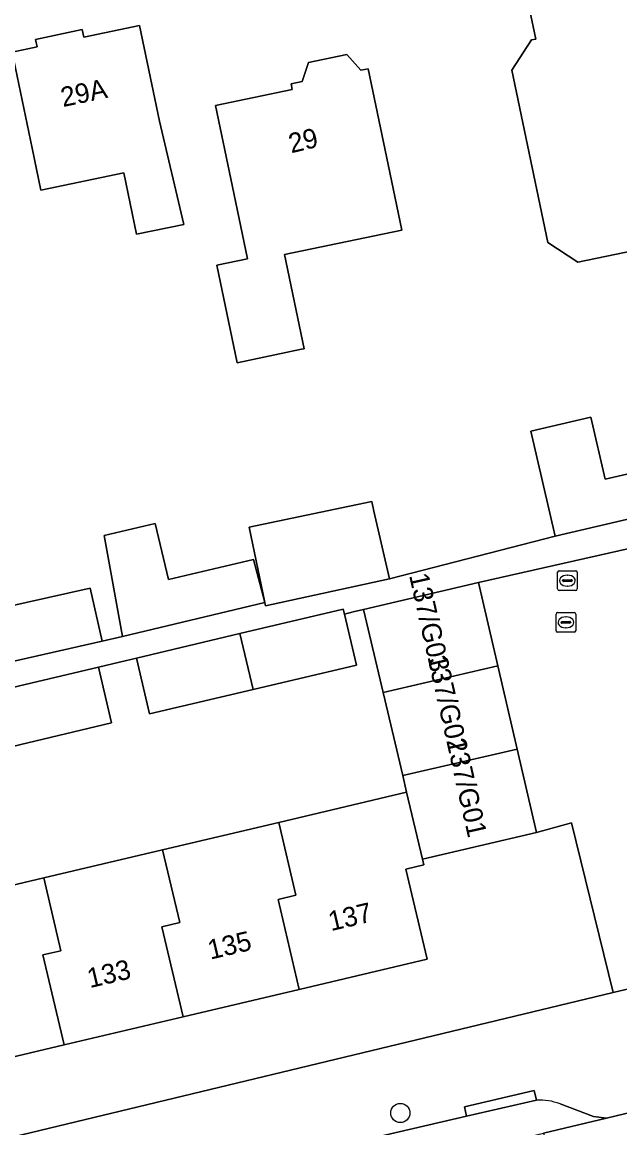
# Model space of a CAD drawing. Extents: x 162989 to 165008, y 383432 to 384338.
# Drawn here: x 164115.4 to 164145.9, y 384112.1 to 384168.5 of the extents above; entities that cross this region are included whole.
import ezdxf

# ---------------------------------------------------------------- set-up
doc = ezdxf.new("R2010")
doc.units = 0
for name, color, linetype in [('IMGEO_Boom', 7, 'Continuous'), ('IMGEO_Erf', 7, 'Continuous'), ('IMGEO_Kolk', 7, 'Continuous'), ('IMGEO_Pand', 7, 'Continuous'), ('IMGEO_Pand_nummerreeks', 7, 'Continuous'), ('IMGEO_Parkeervlak_open', 7, 'Continuous'), ('IMGEO_Rijbaan_lokaal_open', 7, 'Continuous'), ('IMGEO_Rioolput', 7, 'Continuous'), ('IMGEO_Voetpad_open', 7, 'Continuous')]:
    doc.layers.add(name, color=color, linetype=linetype)

msp = doc.modelspace()

# ---------------------------------------------------------------- linework, layer by layer
at = {"layer": 'IMGEO_Boom'}
msp.add_circle((164134.723, 384112.833), 0.489, dxfattribs=at)
at = {"layer": 'IMGEO_Erf'}
for points in [[(164153.036, 384159.353), (164149.449, 384158.608), (164149.176, 384159.914), (164149.048, 384159.887), (164149.549, 384157.486), (164143.795, 384156.284), (164142.257, 384157.29), (164140.416, 384166.1), (164141.422, 384167.638), (164141.638, 384167.683), (164140.676, 384172.284)], [(164113.464, 384138.423), (164118.873, 384139.637), (164119.482, 384136.926), (164120.525, 384137.176), (164119.594, 384142.323), (164122.204, 384142.943), (164122.884, 384140.078), (164127.217, 384141.108), (164127.797, 384138.904), (164126.993, 384142.749), (164131.39, 384143.668), (164133.262, 384144.059), (164133.373, 384143.576), (164134.173, 384140.11), (164142.633, 384142.297), (164141.394, 384147.663), (164144.457, 384148.37), (164145.187, 384145.207), (164151.829, 384146.741)], [(164110.326, 384123.377), (164116.505, 384124.836), (164122.576, 384126.27), (164128.516, 384127.673), (164135.044, 384129.215), (164134.844, 384130.063), (164133.841, 384134.315), (164132.842, 384138.547), (164132.308, 384138.421), (164131.869, 384138.317), (164132.484, 384135.713), (164127.2, 384134.464), (164121.915, 384133.214), (164121.242, 384136.065), (164120.383, 384135.862), (164119.296, 384135.605), (164119.969, 384132.753), (164114.91, 384131.557)], [(164108.511, 384110.062), (164145.589, 384118.98), (164143.471, 384127.657), (164141.674, 384127.16), (164135.853, 384125.79), (164135.921, 384125.499), (164135.006, 384125.283), (164136.092, 384120.688), (164129.562, 384119.146), (164123.622, 384117.743), (164117.551, 384116.309), (164111.371, 384114.849)]]:
    msp.add_lwpolyline(points, dxfattribs=at)
for points in [[(164116.359, 384159.965), (164115.909, 384162.118), (164114.886, 384167.012), (164116.167, 384167.279), (164116.085, 384167.668), (164118.464, 384168.165), (164118.544, 384167.784), (164121.393, 384168.38), (164122.416, 384163.487), (164123.659, 384158.22), (164121.246, 384157.716), (164120.591, 384160.849)], [(164126.302, 384159.411), (164125.283, 384164.285), (164129.2, 384165.103), (164129.137, 384165.401), (164129.714, 384165.521), (164130.033, 384166.493), (164131.985, 384166.901), (164132.708, 384166.092), (164133.082, 384166.17), (164134.105, 384161.276), (164134.805, 384157.93), (164128.81, 384156.677), (164129.817, 384151.859), (164129.681, 384151.841), (164126.387, 384151.142), (164125.343, 384156.131), (164126.919, 384156.46)]]:
    msp.add_lwpolyline(points, close=True, dxfattribs=at)
at = {"layer": 'IMGEO_Kolk'}
for p, q in [((164142.682, 384137.466), (164142.682, 384138.318)), ((164142.757, 384138.392), (164143.609, 384138.392)), ((164143.17, 384138.172), (164143.195, 384138.172)), ((164143.683, 384138.318), (164143.683, 384137.466)), ((164142.941, 384137.886), (164142.941, 384137.898)), ((164143.379, 384137.849), (164142.981, 384137.849)), ((164142.984, 384137.935), (164143.382, 384137.935)), ((164143.193, 384137.612), (164143.168, 384137.612)), ((164143.425, 384137.898), (164143.425, 384137.886)), ((164143.609, 384137.392), (164142.757, 384137.392))]:
    msp.add_line(p, q, dxfattribs=at)
for points in [[(164142.682, 384137.466), (164142.682, 384138.318)], [(164142.757, 384138.392), (164143.609, 384138.392)], [(164143.683, 384138.318), (164143.683, 384137.466)], [(164143.609, 384137.392), (164142.757, 384137.392)]]:
    msp.add_lwpolyline(points, dxfattribs=at)
for centre, radius, start, end in [((164142.759, 384138.316), 0.0765, 91.552, 178.448), ((164142.759, 384138.316), 0.0765, 91.552, 178.448), ((164143.607, 384138.316), 0.0765, 1.552, 88.448), ((164143.607, 384138.316), 0.0765, 1.552, 88.448), ((164142.759, 384137.468), 0.0765, 181.552, 268.448), ((164142.759, 384137.468), 0.0765, 181.552, 268.448), ((164142.981, 384137.895), 0.0403, 85.8775, 175.7526), ((164142.978, 384137.885), 0.0366, 178.938, 274.7102), ((164143.382, 384137.892), 0.043, 264.8664, 352.4533), ((164143.386, 384137.897), 0.0386, 1.7309, 96.639), ((164143.607, 384137.468), 0.0765, 271.552, 358.448), ((164143.607, 384137.468), 0.0765, 271.552, 358.448)]:
    msp.add_arc(centre, radius, start, end, dxfattribs=at)
for centre, major_axis, ratio, start_param, end_param in [((164143.169, 384137.892), (-0.387, 0.002), 0.722429, 4.712389, 7.853982), ((164143.194, 384137.892), (-0.39, 0.002), 0.717154, 1.570796, 4.712389)]:
    msp.add_ellipse(centre, major_axis=major_axis, ratio=ratio, start_param=start_param, end_param=end_param, dxfattribs=at)
at = {"layer": 'IMGEO_Pand'}
for points in [[(164146.342, 384173.468), (164140.676, 384172.284), (164141.638, 384167.683), (164141.422, 384167.638), (164140.416, 384166.1), (164142.257, 384157.29), (164143.795, 384156.284), (164149.549, 384157.486), (164149.048, 384159.887), (164149.176, 384159.914)], [(164122.416, 384163.487), (164121.393, 384168.38), (164118.544, 384167.784), (164118.464, 384168.165), (164116.085, 384167.668), (164116.167, 384167.279), (164114.886, 384167.012), (164115.909, 384162.118), (164116.359, 384159.965), (164120.591, 384160.849), (164121.246, 384157.716), (164123.659, 384158.22)], [(164128.81, 384156.677), (164134.805, 384157.93), (164134.105, 384161.276), (164133.082, 384166.17), (164132.708, 384166.092), (164131.985, 384166.901), (164130.033, 384166.493), (164129.714, 384165.521), (164129.137, 384165.401), (164129.2, 384165.103), (164125.283, 384164.285), (164126.302, 384159.411), (164126.919, 384156.46), (164125.343, 384156.131), (164126.387, 384151.142), (164129.681, 384151.841), (164129.817, 384151.859)], [(164151.829, 384146.741), (164145.187, 384145.207), (164144.457, 384148.37), (164141.394, 384147.663), (164142.633, 384142.297), (164146.062, 384143.089), (164152.338, 384144.539), (164152.301, 384144.699)], [(164133.373, 384143.576), (164133.262, 384144.059), (164131.39, 384143.668), (164126.993, 384142.749), (164127.797, 384138.904), (164127.831, 384138.742), (164134.173, 384140.11)], [(164120.525, 384137.176), (164127.797, 384138.904), (164127.217, 384141.108), (164122.884, 384140.078), (164122.204, 384142.943), (164119.594, 384142.323)], [(164139.702, 384135.673), (164138.716, 384139.929), (164132.842, 384138.547), (164133.841, 384134.315)], [(164113.983, 384135.692), (164119.482, 384136.926), (164118.873, 384139.637), (164113.464, 384138.423)], [(164131.869, 384138.317), (164131.81, 384138.565), (164126.528, 384137.316), (164127.2, 384134.464), (164132.484, 384135.713)], [(164126.528, 384137.316), (164121.242, 384136.065), (164121.915, 384133.214), (164127.2, 384134.464)], [(164119.296, 384135.605), (164114.238, 384134.409), (164114.91, 384131.557), (164119.969, 384132.753)], [(164139.702, 384135.673), (164133.841, 384134.315), (164134.844, 384130.063), (164140.688, 384131.416)], [(164140.688, 384131.416), (164134.844, 384130.063), (164135.044, 384129.215), (164135.853, 384125.79), (164141.674, 384127.16)], [(164129.562, 384119.146), (164136.092, 384120.688), (164135.006, 384125.283), (164135.921, 384125.499), (164135.853, 384125.79), (164135.044, 384129.215), (164128.516, 384127.673), (164129.391, 384123.958), (164128.476, 384123.743)], [(164122.576, 384126.27), (164123.451, 384122.555), (164122.536, 384122.34), (164123.622, 384117.743), (164129.562, 384119.146), (164128.476, 384123.743), (164129.391, 384123.958), (164128.516, 384127.673)], [(164122.576, 384126.27), (164116.505, 384124.836), (164117.38, 384121.121), (164116.465, 384120.906), (164117.551, 384116.309), (164123.622, 384117.743), (164122.536, 384122.34), (164123.451, 384122.555)], [(164111.371, 384114.849), (164117.551, 384116.309), (164116.465, 384120.906), (164117.38, 384121.121), (164116.505, 384124.836), (164110.326, 384123.377), (164111.201, 384119.661), (164110.286, 384119.446)]]:
    msp.add_lwpolyline(points, close=True, dxfattribs=at)
at = {"layer": 'IMGEO_Parkeervlak_open'}
for points in [[(164053.942, 384090.968), (164057.368, 384091.778), (164109.462, 384104.102), (164142.035, 384111.808), (164145.251, 384112.569), (164144.592, 384112.659), (164142.884, 384113.298)], [(164141.673, 384113.491), (164138.108, 384112.663), (164109.015, 384105.907), (164056.796, 384093.781)]]:
    msp.add_lwpolyline(points, dxfattribs=at)
msp.add_arc((164141.808, 384110.442), 3.052, 69.3544, 92.5352, dxfattribs=at)
at = {"layer": 'IMGEO_Rijbaan_lokaal_open'}
for points in [[(164141.674, 384127.16), (164143.471, 384127.657), (164145.589, 384118.98), (164149.697, 384119.951), (164147.579, 384128.651), (164149.426, 384129.139), (164148.666, 384132.291), (164147.919, 384135.39), (164147.171, 384138.49), (164146.407, 384141.659), (164138.716, 384139.929), (164139.702, 384135.673), (164140.688, 384131.416)], [(164146.729, 384112.921), (164145.678, 384112.672), (164145.251, 384112.569), (164142.035, 384111.808), (164143.674, 384105.076), (164148.372, 384106.191)]]:
    msp.add_lwpolyline(points, close=True, dxfattribs=at)
at = {"layer": 'IMGEO_Rioolput'}
for p, q in [((164142.757, 384139.596), (164142.757, 384140.448)), ((164142.832, 384140.522), (164143.684, 384140.522)), ((164143.245, 384140.302), (164143.27, 384140.302)), ((164143.758, 384140.448), (164143.758, 384139.596)), ((164143.016, 384140.016), (164143.016, 384140.028)), ((164143.454, 384139.979), (164143.056, 384139.979)), ((164143.059, 384140.065), (164143.457, 384140.065)), ((164143.268, 384139.742), (164143.243, 384139.742)), ((164143.5, 384140.028), (164143.5, 384140.016)), ((164143.684, 384139.522), (164142.832, 384139.522))]:
    msp.add_line(p, q, dxfattribs=at)
for points in [[(164142.757, 384139.596), (164142.757, 384140.448)], [(164142.832, 384140.522), (164143.684, 384140.522)], [(164143.758, 384140.448), (164143.758, 384139.596)], [(164143.684, 384139.522), (164142.832, 384139.522)]]:
    msp.add_lwpolyline(points, dxfattribs=at)
for centre, radius, start, end in [((164142.834, 384140.446), 0.0765, 91.552, 178.448), ((164142.834, 384140.446), 0.0765, 91.552, 178.448), ((164143.682, 384140.446), 0.0765, 1.552, 88.448), ((164143.682, 384140.446), 0.0765, 1.552, 88.448), ((164143.056, 384140.025), 0.0403, 85.8775, 175.7526), ((164143.053, 384140.015), 0.0366, 178.938, 274.7102), ((164143.457, 384140.022), 0.043, 264.8664, 352.4533), ((164143.461, 384140.027), 0.0386, 1.7309, 96.639), ((164142.834, 384139.598), 0.0765, 181.552, 268.448), ((164142.834, 384139.598), 0.0765, 181.552, 268.448), ((164143.682, 384139.598), 0.0765, 271.552, 358.448), ((164143.682, 384139.598), 0.0765, 271.552, 358.448)]:
    msp.add_arc(centre, radius, start, end, dxfattribs=at)
for centre, major_axis, ratio, start_param, end_param in [((164143.244, 384140.022), (-0.387, 0.002), 0.722429, 4.712389, 7.853982), ((164143.269, 384140.022), (-0.39, 0.002), 0.717154, 1.570796, 4.712389)]:
    msp.add_ellipse(centre, major_axis=major_axis, ratio=ratio, start_param=start_param, end_param=end_param, dxfattribs=at)
at = {"layer": 'IMGEO_Voetpad_open'}
for points in [[(164177.782, 384150.771), (164165.299, 384147.775), (164162.072, 384147.011), (164152.416, 384144.726), (164152.301, 384144.699), (164152.338, 384144.539), (164146.062, 384143.089), (164142.633, 384142.297), (164134.173, 384140.11), (164127.831, 384138.742), (164127.797, 384138.904), (164120.525, 384137.176), (164119.482, 384136.926), (164113.983, 384135.692)], [(164114.238, 384134.409), (164119.296, 384135.605), (164120.383, 384135.862), (164121.242, 384136.065), (164126.528, 384137.316), (164131.81, 384138.565), (164131.869, 384138.317), (164132.308, 384138.421), (164132.842, 384138.547), (164138.716, 384139.929), (164146.407, 384141.659), (164152.19, 384143.02), (164153.185, 384143.254), (164153.144, 384143.427), (164153.348, 384143.475), (164158.898, 384144.78), (164163.647, 384145.896), (164164.939, 384146.2), (164165.575, 384146.35), (164171.219, 384147.677), (164175.893, 384148.776)], [(164262.257, 384146.094), (164259.897, 384145.876), (164256.831, 384145.216), (164251.782, 384144.02), (164238.943, 384140.993), (164237.555, 384140.666), (164236.651, 384140.453), (164149.697, 384119.951), (164145.589, 384118.98), (164108.511, 384110.062), (164108.017, 384109.946), (164047.969, 384095.856)], [(164142.884, 384113.298), (164144.592, 384112.659), (164145.251, 384112.569), (164145.678, 384112.672), (164146.729, 384112.921), (164146.604, 384113.412), (164150.834, 384114.418), (164150.952, 384113.919), (164151.947, 384114.156), (164152.758, 384114.345)], [(164056.796, 384093.781), (164109.015, 384105.907), (164138.108, 384112.663), (164137.996, 384113.15), (164141.561, 384113.978), (164141.673, 384113.491)]]:
    msp.add_lwpolyline(points, dxfattribs=at)
msp.add_lwpolyline([(164138.108, 384112.663), (164141.673, 384113.491), (164141.561, 384113.978), (164137.996, 384113.15)], close=True, dxfattribs=at)
msp.add_arc((164141.808, 384110.442), 3.052, 69.3544, 92.5352, dxfattribs=at)

# ---------------------------------------------------------------- texts
at = {"layer": 'IMGEO_Pand_nummerreeks'}
for s, rotation, p in [('29A', 11.8727, (164117.486, 384164.207)), ('29', 13.5848, (164129.149, 384161.846)), ('137/G03', 282.6804, (164135.166, 384140.295)), ('137/G02', 282.6804, (164136.102, 384136.135)), ('137/G01', 282.6804, (164137.065, 384131.854)), ('137', 13.2896, (164131.18, 384122.117)), ('135', 13.2896, (164125.018, 384120.661)), ('133', 13.2896, (164118.857, 384119.206))]:
    msp.add_text(s, height=1, rotation=rotation, dxfattribs=at).set_placement(p)

doc.saveas('drawing.dxf')
